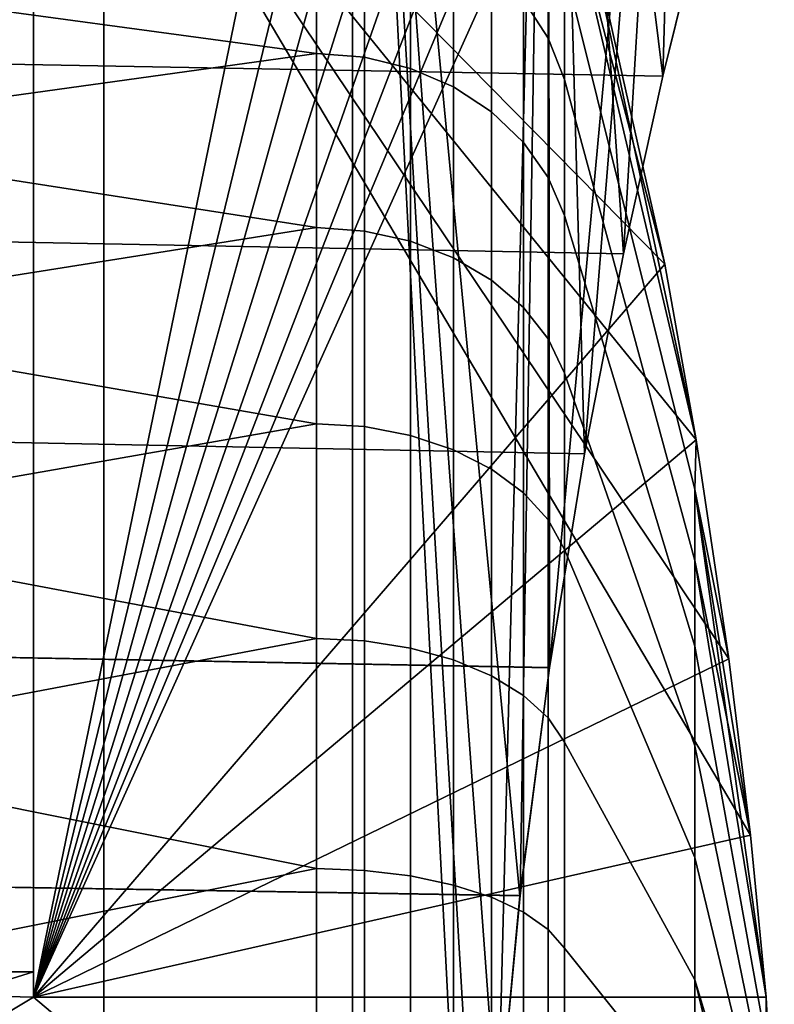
# Model space of a CAD drawing. Header units: metres. Extents: x -109 to 109, y -100 to 76.
# Tile 216 of 337: x -65.03 to -63.56, y 35.19 to 37.11. Entities that reach past the tile are written whole.
import ezdxf

# ---------------------------------------------------------------- set-up
doc = ezdxf.new("R2010")
doc.units = ezdxf.units.M
doc.layers.add('solid_21062310', color=7, linetype='CONTINUOUS')

msp = doc.modelspace()

# ---------------------------------------------------------------- linework, layer by layer
at = {"layer": 'solid_21062310'}
for points in [[(-65.44812, 38.799999, -6.844851), (-64.862724, 38.799999, -5.793441), (-64.862885, 19.5, -5.794613), (-65.447189, 19.5, -6.843635)], [(-64.862724, 38.799999, 5.793441), (-65.44812, 38.799999, 6.844851), (-65.447189, 19.5, 6.843635), (-64.862885, 19.5, 5.794613)], [(-64.862724, 38.799999, -5.793441), (-64.378403, 38.799999, -4.697328), (-64.377869, 19.5, -4.696152), (-64.862885, 19.5, -5.794613)], [(-64.378403, 38.799999, 4.697328), (-64.862724, 38.799999, 5.793441), (-64.862885, 19.5, 5.794613), (-64.377869, 19.5, 4.696152)], [(-64.378403, 38.799999, -4.697328), (-64.130684, 34, -4), (-64.377869, 19.5, -4.696152)], [(-64.130684, 34, 4), (-64.378403, 38.799999, 4.697328), (-64.377869, 19.5, 4.696152), (-63.996269, 19.5, 3.557627)], [(-64.378403, 38.799999, -4.697328), (-64.121559, 34.476246, -3.971677), (-64.130684, 34, -4)], [(-64.378403, 38.799999, 4.697328), (-64.130684, 34, 4), (-64.121567, 34.476128, 3.971696)], [(-64.378403, 38.799999, 4.697328), (-64.121567, 34.476128, 3.971696), (-64.094955, 34.941277, 3.887777)], [(-64.378403, 38.799999, 4.697328), (-64.094955, 34.941277, 3.887777), (-64.051697, 35.398678, 3.746954)], [(-64.378403, 38.799999, 4.697328), (-64.051697, 35.398678, 3.746954), (-63.994198, 35.842552, 3.550341), (-63.996483, 38.799999, 3.556826)], [(-64.378403, 38.799999, -4.697328), (-63.996483, 38.799999, -3.556826), (-64.09494, 34.941483, -3.887725), (-64.121559, 34.476246, -3.971677)], [(-63.996483, 38.799999, -3.556826), (-64.051659, 35.398956, -3.746843), (-64.09494, 34.941483, -3.887725)], [(-63.996483, 38.799999, -3.556826), (-63.994148, 35.842865, -3.550169), (-64.051659, 35.398956, -3.746843)], [(-63.996483, 38.799999, 3.556826), (-63.994198, 35.842552, 3.550341), (-63.925858, 36.259129, 3.30014)], [(-63.996483, 38.799999, 3.556826), (-63.925858, 36.259129, 3.30014), (-63.85004, 36.649128, 2.996417)], [(-63.996483, 38.799999, 3.556826), (-63.85004, 36.649128, 2.996417), (-63.77314, 36.995106, 2.650856)], [(-63.996483, 38.799999, 3.556826), (-63.77314, 36.995106, 2.650856), (-63.698189, 37.298607, 2.261331), (-63.721535, 38.799999, 2.389685)], [(-63.721535, 38.799999, -2.389685), (-63.994148, 35.842865, -3.550169), (-63.996483, 38.799999, -3.556826)], [(-63.721535, 38.799999, -2.389685), (-63.925819, 36.259361, -3.299997), (-63.994148, 35.842865, -3.550169)], [(-63.721535, 38.799999, -2.389685), (-63.850029, 36.649193, -2.996368), (-63.925819, 36.259361, -3.299997)], [(-63.721535, 38.799999, -2.389685), (-63.773155, 36.995045, -2.650929), (-63.850029, 36.649193, -2.996368)], [(-63.721535, 38.799999, -2.389685), (-63.698227, 37.298466, -2.26156), (-63.773155, 36.995045, -2.650929)], [(-65, 37.878143, 0.75), (-63.964878, 37.498283, 0.75), (-63.769337, 36.628624, 0.75)], [(-65, 37.878143, 0.75), (-63.769337, 36.628624, 0.75), (-63.708469, 36.286625, 0.75)], [(-65, 37.878143, 0.75), (-63.708469, 36.286625, 0.75), (-63.644505, 35.860241, 0.75)], [(-65, 37.878143, 0.75), (-63.644505, 35.860241, 0.75), (-63.602261, 35.51667, 0.75)], [(-65, 35.200962, 0.75), (-65, 37.878143, 0.75), (-63.602261, 35.51667, 0.75), (-63.571785, 35.200962, 0.75)], [(-65, 35.200962, -0.75), (-64.448273, 37.878143, -0.75), (-65, 37.878143, -0.75)], [(-64.352608, 37.868362, -0.75), (-64.448273, 37.878143, -0.75), (-65, 35.200962, -0.75)], [(-65, 35.25, 0.721688), (-65, 37.878143, -0.75), (-65, 37.878143, 0.75), (-65, 35.200962, 0.75)], [(-65, 35.200962, -0.75), (-65, 37.878143, -0.75), (-65, 35.25, -0.721688)], [(-65, 35.25, 0.721688), (-65, 35.25, -0.721688), (-65, 37.878143, -0.75)], [(-64.265602, 37.842934, -0.75), (-64.352608, 37.868362, -0.75), (-65, 35.200962, -0.75)], [(-64.18383, 37.800709, -0.75), (-64.265602, 37.842934, -0.75), (-65, 35.200962, -0.75)], [(-64.108589, 37.742184, -0.75), (-64.18383, 37.800709, -0.75), (-65, 35.200962, -0.75)], [(-64.046944, 37.672215, -0.75), (-64.108589, 37.742184, -0.75), (-65, 35.200962, -0.75)], [(-63.999359, 37.591137, -0.75), (-64.046944, 37.672215, -0.75), (-65, 35.200962, -0.75)], [(-63.999359, 37.591137, -0.75), (-65, 35.200962, -0.75), (-63.964878, 37.498283, -0.75)], [(-65, 35.200962, -0.75), (-63.769337, 36.628624, -0.75), (-63.964878, 37.498283, -0.75)], [(-63.708469, 36.286625, -0.75), (-63.964878, 37.379131, -1.175567), (-63.964878, 37.498283, -0.75)], [(-63.769337, 36.628624, -0.75), (-63.708469, 36.286625, -0.75), (-63.964878, 37.498283, -0.75)], [(-63.769337, 36.628624, 0.75), (-63.964878, 37.498283, 0.75), (-63.964878, 37.379131, 1.175567)], [(-64.448273, 37.039459, -2.522736), (-65.599998, 37.195614, -2.321755), (-65.599998, 37.461411, -1.902931), (-64.448273, 37.331184, -2.122668)], [(-63.773155, 36.995045, -2.650929), (-63.698227, 37.298466, -2.26156), (-68.5, 37.377792, -2.142314), (-68.5, 37.081272, -2.550057)], [(-63.77314, 36.995106, 2.650856), (-68.5, 37.081272, 2.550057), (-68.5, 37.377792, 2.142314), (-63.698189, 37.298607, 2.261331)], [(-64.045044, 37.371876, 1.631026), (-64.045044, 37.143291, 2.037033), (-63.996964, 37.069332, 2.003247), (-63.996964, 37.29364, 1.608017)], [(-64.045044, 37.371876, -1.631026), (-63.996964, 37.29364, -1.608017), (-63.996964, 37.069332, -2.003247), (-64.045044, 37.143291, -2.037033)], [(-63.708469, 36.286625, -0.75), (-63.711185, 36.18996, -1.035686), (-63.964878, 37.208424, -1.583198), (-63.964878, 37.379131, -1.175567)], [(-63.708469, 36.286625, 0.75), (-63.964878, 37.379131, 1.175567), (-63.964878, 37.208424, 1.583198), (-63.711185, 36.18996, 1.035686)], [(-63.708469, 36.286625, 0.75), (-63.769337, 36.628624, 0.75), (-63.964878, 37.379131, 1.175567)], [(-64.448273, 37.039459, 2.522736), (-64.448273, 37.331184, 2.122668), (-65.599998, 37.195614, 2.321755)], [(-64.35508, 37.032009, -2.517993), (-64.448273, 37.039459, -2.522736), (-64.448273, 37.331184, -2.122668), (-64.35508, 37.323112, -2.119026)], [(-64.35508, 37.032009, 2.517993), (-64.35508, 37.323112, 2.119026), (-64.448273, 37.331184, 2.122668), (-64.448273, 37.039459, 2.522736)], [(-64.35508, 37.323112, 2.119026), (-64.35508, 37.032009, 2.517993), (-64.265068, 37.009949, 2.503839), (-64.265068, 37.29921, 2.108129)], [(-64.35508, 37.323112, -2.119026), (-64.265068, 37.29921, -2.108129), (-64.265068, 37.009949, -2.503839), (-64.35508, 37.032009, -2.517993)], [(-64.265068, 37.29921, 2.108129), (-64.265068, 37.009949, 2.503839), (-64.181488, 36.974022, 2.4808), (-64.181488, 37.260281, 2.090392)], [(-64.265068, 37.29921, -2.108129), (-64.181488, 37.260281, -2.090392), (-64.181488, 36.974022, -2.4808), (-64.265068, 37.009949, -2.503839)], [(-63.996964, 37.29364, -1.608017), (-63.964878, 37.208424, -1.583198), (-63.964878, 36.988762, -1.966673), (-63.996964, 37.069332, -2.003247)], [(-63.996964, 37.29364, 1.608017), (-63.996964, 37.069332, 2.003247), (-63.964878, 36.988762, 1.966673), (-63.964878, 37.208424, 1.583198)], [(-64.181488, 37.260281, 2.090392), (-64.181488, 36.974022, 2.4808), (-64.107277, 36.925472, 2.449696), (-64.107277, 37.207672, 2.066455)], [(-64.181488, 37.260281, -2.090392), (-64.107277, 37.207672, -2.066455), (-64.107277, 36.925472, -2.449696), (-64.181488, 36.974022, -2.4808)], [(-65.651558, 36.951557, -2.614851), (-65.599998, 37.195614, -2.321755), (-64.448273, 37.039459, -2.522736), (-65.599998, 36.879425, -2.703963)], [(-65.651558, 36.951557, 2.614851), (-65.599998, 36.879425, 2.703963), (-64.448273, 37.039459, 2.522736), (-65.599998, 37.195614, 2.321755)], [(-64.107277, 37.207672, 2.066455), (-64.107277, 36.925472, 2.449696), (-64.045044, 36.86607, 2.41152), (-64.045044, 37.143291, 2.037033)], [(-64.107277, 37.207672, -2.066455), (-64.045044, 37.143291, -2.037033), (-64.045044, 36.86607, -2.41152), (-64.107277, 36.925472, -2.449696)], [(-63.711185, 36.18996, -1.035686), (-63.711185, 36.051716, -1.288037), (-63.964878, 36.988762, -1.966673), (-63.964878, 37.208424, -1.583198)], [(-63.711185, 36.18996, 1.035686), (-63.964878, 37.208424, 1.583198), (-63.964878, 36.988762, 1.966673), (-63.711185, 36.051716, 1.288037)], [(-64.045044, 37.143291, 2.037033), (-64.045044, 36.86607, 2.41152), (-63.996964, 36.797836, 2.367681), (-63.996964, 37.069332, 2.003247)], [(-64.045044, 37.143291, -2.037033), (-63.996964, 37.069332, -2.003247), (-63.996964, 36.797836, -2.367681), (-64.045044, 36.86607, -2.41152)], [(-63.850029, 36.649193, -2.996368), (-63.773155, 36.995045, -2.650929), (-68.5, 37.081272, -2.550057), (-68.5, 36.738834, -2.91516)], [(-63.85004, 36.649128, 2.996417), (-68.5, 36.738834, 2.91516), (-68.5, 37.081272, 2.550057), (-63.77314, 36.995106, 2.650856)], [(-63.996964, 37.069332, -2.003247), (-63.964878, 36.988762, -1.966673), (-63.964878, 36.723499, -2.320141), (-63.996964, 36.797836, -2.367681)], [(-63.996964, 37.069332, 2.003247), (-63.996964, 36.797836, 2.367681), (-63.964878, 36.723499, 2.320141), (-63.964878, 36.988762, 1.966673)], [(-64.448273, 37.039459, -2.522736), (-64.448273, 36.699974, -2.883166), (-65.599998, 36.879425, -2.703963)], [(-64.448273, 36.699974, 2.883166), (-64.448273, 37.039459, 2.522736), (-65.599998, 36.879425, 2.703963)], [(-64.35508, 36.693291, -2.87742), (-64.448273, 36.699974, -2.883166), (-64.448273, 37.039459, -2.522736), (-64.35508, 37.032009, -2.517993)], [(-64.35508, 36.693291, 2.87742), (-64.35508, 37.032009, 2.517993), (-64.448273, 37.039459, 2.522736), (-64.448273, 36.699974, 2.883166)], [(-64.35508, 37.032009, 2.517993), (-64.35508, 36.693291, 2.87742), (-64.265068, 36.673508, 2.860306), (-64.265068, 37.009949, 2.503839)], [(-64.35508, 37.032009, -2.517993), (-64.265068, 37.009949, -2.503839), (-64.265068, 36.673508, -2.860306), (-64.35508, 36.693291, -2.87742)], [(-64.265068, 37.009949, 2.503839), (-64.265068, 36.673508, 2.860306), (-64.181488, 36.641293, 2.832445), (-64.181488, 36.974022, 2.4808)], [(-64.265068, 37.009949, -2.503839), (-64.181488, 36.974022, -2.4808), (-64.181488, 36.641293, -2.832445), (-64.265068, 36.673508, -2.860306)], [(-63.711185, 36.051716, -1.288037), (-63.711185, 35.884525, -1.522218), (-63.964878, 36.723499, -2.320141), (-63.964878, 36.988762, -1.966673)], [(-63.711185, 36.051716, 1.288037), (-63.964878, 36.988762, 1.966673), (-63.964878, 36.723499, 2.320141), (-63.711185, 35.884525, 1.522218)], [(-64.181488, 36.974022, 2.4808), (-64.181488, 36.641293, 2.832445), (-64.107277, 36.597755, 2.794826), (-64.107277, 36.925472, 2.449696)], [(-64.181488, 36.974022, -2.4808), (-64.107277, 36.925472, -2.449696), (-64.107277, 36.597755, -2.794826), (-64.181488, 36.641293, -2.832445)], [(-64.107277, 36.925472, 2.449696), (-64.107277, 36.597755, 2.794826), (-64.045044, 36.544502, 2.748692), (-64.045044, 36.86607, 2.41152)], [(-64.107277, 36.925472, -2.449696), (-64.045044, 36.86607, -2.41152), (-64.045044, 36.544502, -2.748692), (-64.107277, 36.597755, -2.794826)], [(-65.651558, 36.614853, -2.951557), (-65.599998, 36.879425, -2.703963), (-64.448273, 36.699974, -2.883166), (-65.599998, 36.517822, -3.043529)], [(-65.651558, 36.614853, 2.951557), (-65.599998, 36.517822, 3.043529), (-64.448273, 36.699974, 2.883166), (-65.599998, 36.879425, 2.703963)], [(-64.045044, 36.86607, 2.41152), (-64.045044, 36.544502, 2.748692), (-63.996964, 36.483326, 2.695715), (-63.996964, 36.797836, 2.367681)], [(-64.045044, 36.86607, -2.41152), (-63.996964, 36.797836, -2.367681), (-63.996964, 36.483326, -2.695715), (-64.045044, 36.544502, -2.748692)], [(-63.996964, 36.797836, -2.367681), (-63.964878, 36.723499, -2.320141), (-63.964878, 36.416679, -2.63821), (-63.996964, 36.483326, -2.695715)], [(-63.996964, 36.797836, 2.367681), (-63.996964, 36.483326, 2.695715), (-63.964878, 36.416679, 2.63821), (-63.964878, 36.723499, 2.320141)], [(-63.925819, 36.259361, -3.299997), (-63.850029, 36.649193, -2.996368), (-68.5, 36.738834, -2.91516), (-68.5, 36.350437, -3.236081)], [(-63.925858, 36.259129, 3.30014), (-68.5, 36.350437, 3.236081), (-68.5, 36.738834, 2.91516), (-63.85004, 36.649128, 2.996417)], [(-63.711185, 35.884525, -1.522218), (-63.711185, 35.690746, -1.734922), (-63.964878, 36.416679, -2.63821), (-63.964878, 36.723499, -2.320141)], [(-63.711185, 35.884525, 1.522218), (-63.964878, 36.723499, 2.320141), (-63.964878, 36.416679, 2.63821), (-63.711185, 35.690746, 1.734922)], [(-64.448273, 36.699974, -2.883166), (-64.448273, 36.318066, -3.198293), (-65.599998, 36.517822, -3.043529)], [(-64.448273, 36.318066, 3.198293), (-64.448273, 36.699974, 2.883166), (-65.599998, 36.517822, 3.043529)], [(-64.35508, 36.312283, -3.191663), (-64.448273, 36.318066, -3.198293), (-64.448273, 36.699974, -2.883166), (-64.35508, 36.693291, -2.87742)], [(-64.35508, 36.312283, 3.191663), (-64.35508, 36.693291, 2.87742), (-64.448273, 36.699974, 2.883166), (-64.448273, 36.318066, 3.198293)], [(-64.35508, 36.693291, 2.87742), (-64.35508, 36.312283, 3.191663), (-64.265068, 36.295166, 3.171941), (-64.265068, 36.673508, 2.860306)], [(-64.35508, 36.693291, -2.87742), (-64.265068, 36.673508, -2.860306), (-64.265068, 36.295166, -3.171941), (-64.35508, 36.312283, -3.191663)], [(-64.265068, 36.673508, 2.860306), (-64.265068, 36.295166, 3.171941), (-64.181488, 36.267292, 3.139834), (-64.181488, 36.641293, 2.832445)], [(-64.265068, 36.673508, -2.860306), (-64.181488, 36.641293, -2.832445), (-64.181488, 36.267292, -3.139834), (-64.265068, 36.295166, -3.171941)], [(-64.181488, 36.641293, 2.832445), (-64.181488, 36.267292, 3.139834), (-64.107277, 36.229626, 3.096475), (-64.107277, 36.597755, 2.794826)], [(-64.181488, 36.641293, -2.832445), (-64.107277, 36.597755, -2.794826), (-64.107277, 36.229626, -3.096475), (-64.181488, 36.267292, -3.139834)], [(-65, 35.200962, -0.75), (-63.708469, 36.286625, -0.75), (-63.769337, 36.628624, -0.75)], [(-64.107277, 36.597755, 2.794826), (-64.107277, 36.229626, 3.096475), (-64.045044, 36.183559, 3.043332), (-64.045044, 36.544502, 2.748692)], [(-64.107277, 36.597755, -2.794826), (-64.045044, 36.544502, -2.748692), (-64.045044, 36.183559, -3.043332), (-64.107277, 36.229626, -3.096475)], [(-64.045044, 36.544502, 2.748692), (-64.045044, 36.183559, 3.043332), (-63.996964, 36.130642, 2.982307), (-63.996964, 36.483326, 2.695715)], [(-64.045044, 36.544502, -2.748692), (-63.996964, 36.483326, -2.695715), (-63.996964, 36.130642, -2.982307), (-64.045044, 36.183559, -3.043332)], [(-65.651558, 36.240017, -3.245222), (-65.599998, 36.517822, -3.043529), (-64.448273, 36.318066, -3.198293), (-65.599998, 36.116512, -3.335096)], [(-65.651558, 36.240017, 3.245222), (-65.599998, 36.116512, 3.335096), (-64.448273, 36.318066, 3.198293), (-65.599998, 36.517822, 3.043529)], [(-63.996964, 36.483326, -2.695715), (-63.964878, 36.416679, -2.63821), (-63.964878, 36.07299, -2.916026), (-63.996964, 36.130642, -2.982307)], [(-63.996964, 36.483326, 2.695715), (-63.996964, 36.130642, 2.982307), (-63.964878, 36.07299, 2.916026), (-63.964878, 36.416679, 2.63821)], [(-63.711185, 35.690746, -1.734922), (-63.711185, 35.473114, -1.923151), (-63.964878, 36.07299, -2.916026), (-63.964878, 36.416679, -2.63821)], [(-63.711185, 35.690746, 1.734922), (-63.964878, 36.416679, 2.63821), (-63.964878, 36.07299, 2.916026), (-63.711185, 35.473114, 1.923151)], [(-63.994148, 35.842865, -3.550169), (-63.925819, 36.259361, -3.299997), (-68.5, 36.350437, -3.236081), (-68.5, 35.927643, -3.504838)], [(-63.994198, 35.842552, 3.550341), (-68.5, 35.927643, 3.504838), (-68.5, 36.350437, 3.236081), (-63.925858, 36.259129, 3.30014)], [(-64.448273, 36.318066, -3.198293), (-64.448273, 35.899731, -3.463166), (-65.599998, 36.116512, -3.335096)], [(-64.448273, 35.899731, 3.463166), (-64.448273, 36.318066, 3.198293), (-65.599998, 36.116512, 3.335096)], [(-64.35508, 35.894962, -3.455788), (-64.448273, 35.899731, -3.463166), (-64.448273, 36.318066, -3.198293), (-64.35508, 36.312283, -3.191663)], [(-64.35508, 35.894962, 3.455788), (-64.35508, 36.312283, 3.191663), (-64.448273, 36.318066, 3.198293), (-64.448273, 35.899731, 3.463166)], [(-64.35508, 36.312283, 3.191663), (-64.35508, 35.894962, 3.455788), (-64.265068, 35.880852, 3.433861), (-64.265068, 36.295166, 3.171941)], [(-64.35508, 36.312283, -3.191663), (-64.265068, 36.295166, -3.171941), (-64.265068, 35.880852, -3.433861), (-64.35508, 35.894962, -3.455788)], [(-64.265068, 36.295166, 3.171941), (-64.265068, 35.880852, 3.433861), (-64.181488, 35.857868, 3.398162), (-64.181488, 36.267292, 3.139834)], [(-64.265068, 36.295166, -3.171941), (-64.181488, 36.267292, -3.139834), (-64.181488, 35.857868, -3.398162), (-64.265068, 35.880852, -3.433861)], [(-65, 35.200962, -0.75), (-63.644505, 35.860241, -0.75), (-63.708469, 36.286625, -0.75)], [(-63.644505, 35.860241, -0.75), (-63.711185, 36.18996, -1.035686), (-63.708469, 36.286625, -0.75)], [(-63.644505, 35.860241, 0.75), (-63.708469, 36.286625, 0.75), (-63.711185, 36.18996, 1.035686)], [(-64.181488, 36.267292, 3.139834), (-64.181488, 35.857868, 3.398162), (-64.107277, 35.826809, 3.349949), (-64.107277, 36.229626, 3.096475)], [(-64.181488, 36.267292, -3.139834), (-64.107277, 36.229626, -3.096475), (-64.107277, 35.826809, -3.349949), (-64.181488, 35.857868, -3.398162)], [(-64.107277, 36.229626, 3.096475), (-64.107277, 35.826809, 3.349949), (-64.045044, 35.788826, 3.29088), (-64.045044, 36.183559, 3.043332)], [(-64.107277, 36.229626, -3.096475), (-64.045044, 36.183559, -3.043332), (-64.045044, 35.788826, -3.29088), (-64.107277, 35.826809, -3.349949)], [(-64.045044, 36.183559, 3.043332), (-64.045044, 35.788826, 3.29088), (-63.996964, 35.745201, 3.223052), (-63.996964, 36.130642, 2.982307)], [(-64.045044, 36.183559, -3.043332), (-63.996964, 36.130642, -2.982307), (-63.996964, 35.745201, -3.223052), (-64.045044, 35.788826, -3.29088)], [(-63.571785, 35.200962, -0.75), (-63.711185, 36.051716, -1.288037), (-63.711185, 36.18996, -1.035686)], [(-63.602261, 35.51667, -0.75), (-63.571785, 35.200962, -0.75), (-63.711185, 36.18996, -1.035686)], [(-63.644505, 35.860241, -0.75), (-63.602261, 35.51667, -0.75), (-63.711185, 36.18996, -1.035686)], [(-63.644505, 35.860241, 0.75), (-63.711185, 36.18996, 1.035686), (-63.711185, 36.051716, 1.288037), (-63.602261, 35.51667, 0.75)], [(-65.651558, 35.832516, -3.491565), (-65.599998, 36.116512, -3.335096), (-64.448273, 35.899731, -3.463166), (-65.599998, 35.681828, -3.574068)], [(-65.651558, 35.832516, 3.491565), (-65.599998, 35.681828, 3.574068), (-64.448273, 35.899731, 3.463166), (-65.599998, 36.116512, 3.335096)], [(-63.996964, 36.130642, -2.982307), (-63.964878, 36.07299, -2.916026), (-63.964878, 35.69767, -3.14935), (-63.996964, 35.745201, -3.223052)], [(-63.996964, 36.130642, 2.982307), (-63.996964, 35.745201, 3.223052), (-63.964878, 35.69767, 3.14935), (-63.964878, 36.07299, 2.916026)], [(-63.711185, 35.473114, -1.923151), (-63.711185, 35.234703, -2.084248), (-63.964878, 35.69767, -3.14935), (-63.964878, 36.07299, -2.916026)], [(-63.711185, 35.473114, 1.923151), (-63.964878, 36.07299, 2.916026), (-63.964878, 35.69767, 3.14935), (-63.711185, 35.234703, 2.084248)], [(-63.571785, 35.200962, -0.75), (-63.565857, 35.080811, -0.819369), (-63.711185, 35.884525, -1.522218), (-63.711185, 36.051716, -1.288037)], [(-63.571785, 35.200962, 0.75), (-63.711185, 36.051716, 1.288037), (-63.711185, 35.884525, 1.522218), (-63.565857, 35.080811, 0.819369)], [(-63.571785, 35.200962, 0.75), (-63.602261, 35.51667, 0.75), (-63.711185, 36.051716, 1.288037)], [(-64.051659, 35.398956, -3.746843), (-63.994148, 35.842865, -3.550169), (-68.5, 35.927643, -3.504838), (-68.5, 35.472012, -3.718842)], [(-64.051697, 35.398678, 3.746954), (-68.5, 35.472012, 3.718842), (-68.5, 35.927643, 3.504838), (-63.994198, 35.842552, 3.550341)], [(-64.448273, 35.899731, -3.463166), (-64.448273, 35.45155, -3.673623), (-65.599998, 35.681828, -3.574068)], [(-64.448273, 35.45155, 3.673623), (-64.448273, 35.899731, 3.463166), (-65.599998, 35.681828, 3.574068)], [(-64.35508, 35.447887, -3.665648), (-64.448273, 35.45155, -3.673623), (-64.448273, 35.899731, -3.463166), (-64.35508, 35.894962, -3.455788)], [(-64.35508, 35.447887, 3.665648), (-64.35508, 35.894962, 3.455788), (-64.448273, 35.899731, 3.463166), (-64.448273, 35.45155, 3.673623)], [(-64.35508, 35.894962, 3.455788), (-64.35508, 35.447887, 3.665648), (-64.265068, 35.437054, 3.641959), (-64.265068, 35.880852, 3.433861)], [(-64.35508, 35.894962, -3.455788), (-64.265068, 35.880852, -3.433861), (-64.265068, 35.437054, -3.641959), (-64.35508, 35.447887, -3.665648)], [(-64.265068, 35.880852, 3.433861), (-64.265068, 35.437054, 3.641959), (-64.181488, 35.419411, 3.603393), (-64.181488, 35.857868, 3.398162)], [(-64.265068, 35.880852, -3.433861), (-64.181488, 35.857868, -3.398162), (-64.181488, 35.419411, -3.603393), (-64.265068, 35.437054, -3.641959)], [(-63.565857, 35.080811, -0.819369), (-63.561306, 34.960747, -0.888688), (-63.711185, 35.690746, -1.734922), (-63.711185, 35.884525, -1.522218)], [(-63.565857, 35.080811, 0.819369), (-63.711185, 35.884525, 1.522218), (-63.711185, 35.690746, 1.734922), (-63.561306, 34.960747, 0.888688)], [(-65, 35.200962, -0.75), (-63.602261, 35.51667, -0.75), (-63.644505, 35.860241, -0.75)], [(-64.181488, 35.857868, 3.398162), (-64.181488, 35.419411, 3.603393), (-64.107277, 35.395573, 3.551306), (-64.107277, 35.826809, 3.349949)], [(-64.181488, 35.857868, -3.398162), (-64.107277, 35.826809, -3.349949), (-64.107277, 35.395573, -3.551306), (-64.181488, 35.419411, -3.603393)], [(-64.107277, 35.826809, 3.349949), (-64.107277, 35.395573, 3.551306), (-64.045044, 35.366417, 3.487506), (-64.045044, 35.788826, 3.29088)], [(-64.107277, 35.826809, -3.349949), (-64.045044, 35.788826, -3.29088), (-64.045044, 35.366417, -3.487506), (-64.107277, 35.395573, -3.551306)], [(-64.045044, 35.788826, 3.29088), (-64.045044, 35.366417, 3.487506), (-63.996964, 35.332932, 3.414247), (-63.996964, 35.745201, 3.223052)], [(-64.045044, 35.788826, -3.29088), (-63.996964, 35.745201, -3.223052), (-63.996964, 35.332932, -3.414247), (-64.045044, 35.366417, -3.487506)], [(-63.996964, 35.745201, -3.223052), (-63.964878, 35.69767, -3.14935), (-63.964878, 35.296452, -3.334623), (-63.996964, 35.332932, -3.414247)], [(-63.996964, 35.745201, 3.223052), (-63.996964, 35.332932, 3.414247), (-63.964878, 35.296452, 3.334623), (-63.964878, 35.69767, 3.14935)], [(-63.711185, 35.234703, -2.084248), (-63.711185, 34.97887, -2.215941), (-63.964878, 35.296452, -3.334623), (-63.964878, 35.69767, -3.14935)], [(-63.711185, 35.234703, 2.084248), (-63.964878, 35.69767, 3.14935), (-63.964878, 35.296452, 3.334623), (-63.711185, 34.97887, 2.215941)], [(-65.651558, 35.398293, -3.686993), (-65.599998, 35.681828, -3.574068), (-64.448273, 35.45155, -3.673623), (-65.599998, 35.220615, -3.756674)], [(-65.651558, 35.398293, 3.686993), (-65.599998, 35.220615, 3.756674), (-64.448273, 35.45155, 3.673623), (-65.599998, 35.681828, 3.574068)], [(-63.561306, 34.960747, -0.888688), (-63.55814, 34.840775, -0.957955), (-63.711185, 35.473114, -1.923151), (-63.711185, 35.690746, -1.734922)], [(-63.561306, 34.960747, 0.888688), (-63.711185, 35.690746, 1.734922), (-63.711185, 35.473114, 1.923151), (-63.55814, 34.840775, 0.957955)], [(-65, 35.200962, -0.75), (-63.571785, 35.200962, -0.75), (-63.602261, 35.51667, -0.75)], [(-64.09494, 34.941483, -3.887725), (-64.051659, 35.398956, -3.746843), (-68.5, 35.472012, -3.718842), (-68.5, 34.99522, -3.874211)], [(-64.094955, 34.941277, 3.887777), (-68.5, 34.99522, 3.874211), (-68.5, 35.472012, 3.718842), (-64.051697, 35.398678, 3.746954)], [(-63.55814, 34.840775, -0.957955), (-63.556355, 34.720894, -1.027168), (-63.711185, 35.234703, -2.084248), (-63.711185, 35.473114, -1.923151)], [(-63.55814, 34.840775, 0.957955), (-63.711185, 35.473114, 1.923151), (-63.711185, 35.234703, 2.084248), (-63.556355, 34.720894, 1.027168)], [(-64.448273, 35.45155, -3.673623), (-64.448273, 34.98056, -3.826356), (-65.599998, 35.220615, -3.756674)], [(-64.448273, 34.98056, 3.826356), (-64.448273, 35.45155, 3.673623), (-65.599998, 35.220615, 3.756674)], [(-64.35508, 34.978077, -3.817947), (-64.448273, 34.98056, -3.826356), (-64.448273, 35.45155, -3.673623), (-64.35508, 35.447887, -3.665648)], [(-64.35508, 34.978077, 3.817947), (-64.35508, 35.447887, 3.665648), (-64.448273, 35.45155, 3.673623), (-64.448273, 34.98056, 3.826356)], [(-64.35508, 35.447887, 3.665648), (-64.35508, 34.978077, 3.817947), (-64.265068, 34.970734, 3.792976), (-64.265068, 35.437054, 3.641959)], [(-64.35508, 35.447887, -3.665648), (-64.265068, 35.437054, -3.641959), (-64.265068, 34.970734, -3.792976), (-64.35508, 34.978077, -3.817947)], [(-64.265068, 35.437054, 3.641959), (-64.265068, 34.970734, 3.792976), (-64.181488, 34.958778, 3.752321), (-64.181488, 35.419411, 3.603393)], [(-64.265068, 35.437054, -3.641959), (-64.181488, 35.419411, -3.603393), (-64.181488, 34.958778, -3.752321), (-64.265068, 34.970734, -3.792976)], [(-64.181488, 35.419411, 3.603393), (-64.181488, 34.958778, 3.752321), (-64.107277, 34.942619, 3.697412), (-64.107277, 35.395573, 3.551306)], [(-64.181488, 35.419411, -3.603393), (-64.107277, 35.395573, -3.551306), (-64.107277, 34.942619, -3.697412), (-64.181488, 34.958778, -3.752321)], [(-64.107277, 35.395573, 3.551306), (-64.107277, 34.942619, 3.697412), (-64.045044, 34.922863, 3.630167), (-64.045044, 35.366417, 3.487506)], [(-64.107277, 35.395573, -3.551306), (-64.045044, 35.366417, -3.487506), (-64.045044, 34.922863, -3.630167), (-64.107277, 34.942619, -3.697412)], [(-64.045044, 35.366417, 3.487506), (-64.045044, 34.922863, 3.630167), (-63.996964, 34.900173, 3.552954), (-63.996964, 35.332932, 3.414247)], [(-64.045044, 35.366417, -3.487506), (-63.996964, 35.332932, -3.414247), (-63.996964, 34.900173, -3.552954), (-64.045044, 34.922863, -3.630167)], [(-63.996964, 35.332932, -3.414247), (-63.964878, 35.296452, -3.334623), (-63.964878, 34.875446, -3.469018), (-63.996964, 34.900173, -3.552954)], [(-63.996964, 35.332932, 3.414247), (-63.996964, 34.900173, 3.552954), (-63.964878, 34.875446, 3.469018), (-63.964878, 35.296452, 3.334623)], [(-63.711185, 34.97887, -2.215941), (-63.711185, 34.709225, -2.316371), (-63.964878, 34.875446, -3.469018), (-63.964878, 35.296452, -3.334623)], [(-63.711185, 34.97887, 2.215941), (-63.964878, 35.296452, 3.334623), (-63.964878, 34.875446, 3.469018), (-63.711185, 34.709225, 2.316371)], [(-65, 35.200962, -0.75), (-67, 35.25, -0.721688), (-67, 34.625, -1.082532), (-63.574604, 34, -1.443376)], [(-67, 35.25, 0.721688), (-65, 35.25, 0.721688), (-67, 34.625, 1.082532)], [(-65, 35.200962, 0.75), (-67, 34, 1.443376), (-67, 34.625, 1.082532), (-65, 35.25, 0.721688)], [(-67, 35.25, -0.721688), (-65, 35.25, -0.721688), (-67, 35.25)], [(-65, 35.25, 0.721688), (-67, 35.25, 0.721688), (-67, 35.25), (-65, 35.25, -0.721688)], [(-67, 35.25, -0.721688), (-65, 35.200962, -0.75), (-65, 35.25, -0.721688)], [(-63.556892, 34.481464, -1.165401), (-63.711185, 34.97887, -2.215941), (-63.711185, 35.234703, -2.084248), (-63.555943, 34.601082, -1.096341)], [(-63.556355, 34.720894, -1.027168), (-63.555943, 34.601082, -1.096341), (-63.711185, 35.234703, -2.084248)], [(-63.556892, 34.481464, 1.165401), (-63.555943, 34.601082, 1.096341), (-63.711185, 35.234703, 2.084248), (-63.711185, 34.97887, 2.215941)], [(-63.555943, 34.601082, 1.096341), (-63.556355, 34.720894, 1.027168), (-63.711185, 35.234703, 2.084248)], [(-65.651558, 34.94368, -3.828656), (-65.599998, 35.220615, -3.756674), (-64.448273, 34.98056, -3.826356), (-65.599998, 34.740154, -3.880035)], [(-65.651558, 34.94368, 3.828656), (-65.599998, 34.740154, 3.880035), (-64.448273, 34.98056, 3.826356), (-65.599998, 35.220615, 3.756674)], [(-65, 35.200962, 0.75), (-63.574604, 34, 1.443376), (-67, 34, 1.443376)], [(-65, 35.200962, -0.75), (-63.574604, 34, -1.443376), (-63.568077, 34.121029, -1.3735), (-63.571785, 35.200962, -0.75)], [(-65, 35.200962, 0.75), (-63.571785, 35.200962, 0.75), (-63.568077, 34.121029, 1.3735), (-63.574604, 34, 1.443376)], [(-63.571785, 35.200962, -0.75), (-63.568077, 34.121029, -1.3735), (-63.565857, 35.080811, -0.819369)], [(-63.568077, 34.121029, 1.3735), (-63.571785, 35.200962, 0.75), (-63.565857, 35.080811, 0.819369)]]:
    msp.add_3dface(points, dxfattribs=at)

doc.saveas('drawing.dxf')
